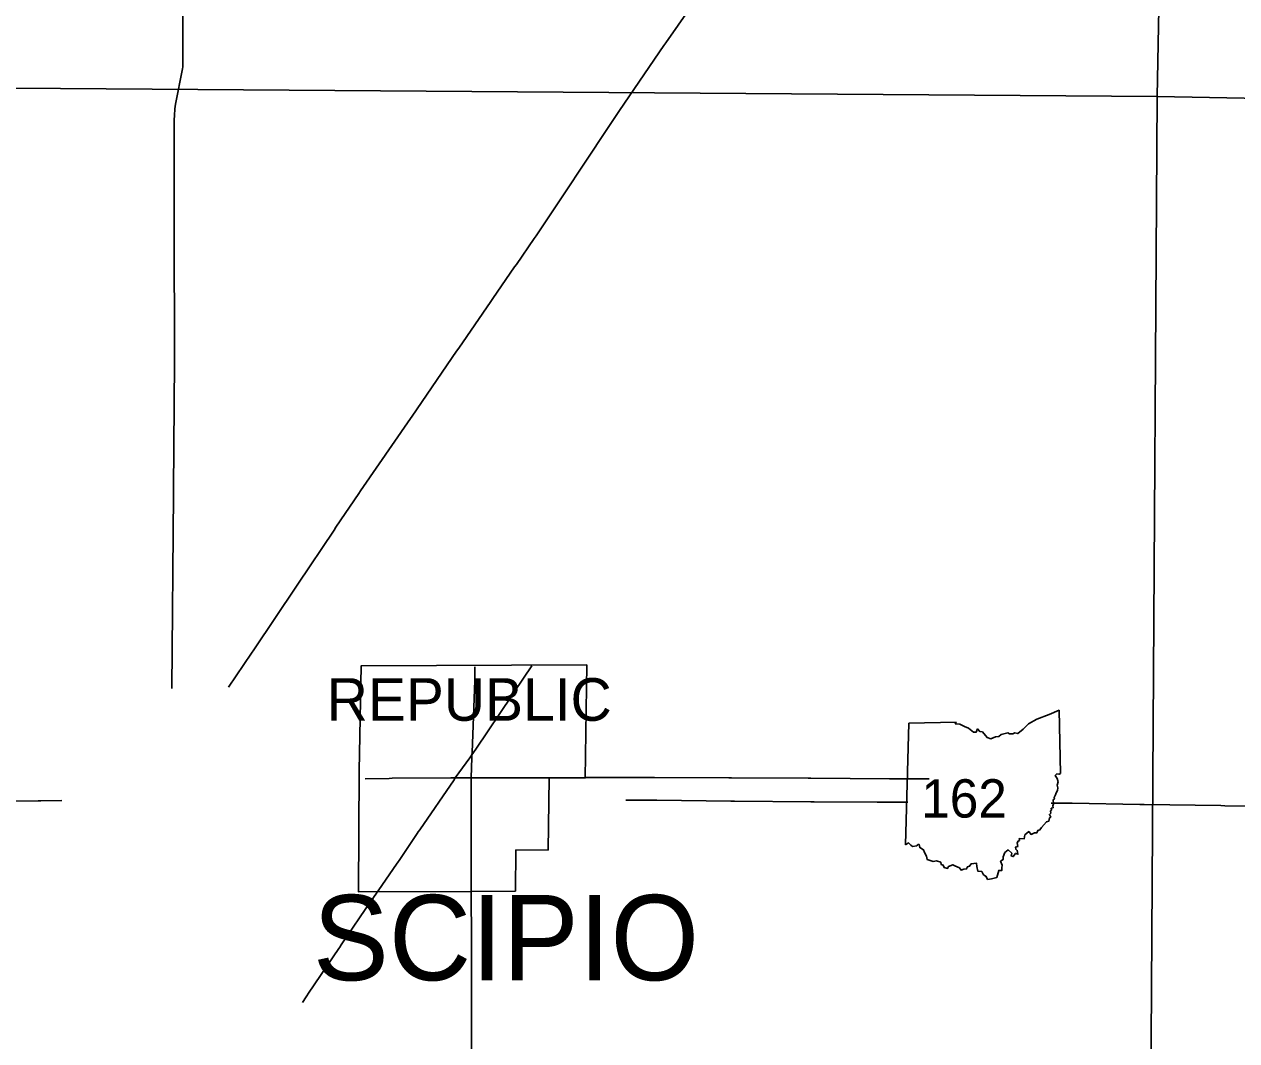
# Model space of a CAD drawing. Extents: x -232 to 448, y 619 to 1059.
# Drawn here: x 309.46 to 338.66, y 725.4 to 749.86 of the extents above; entities that cross this region are included whole.
import ezdxf

# ---------------------------------------------------------------- set-up
doc = ezdxf.new("R2010")
doc.units = 0
doc.layers.add('Default', color=7, linetype='Continuous')

msp = doc.modelspace()

# ---------------------------------------------------------------- linework, layer by layer
at = {"layer": 'Default'}
for p, q in [((330.683, 730.115), (330.764, 733.044)), ((330.683, 730.115), (330.764, 733.044)), ((322.083, 729.981), (322.104, 731.726)), ((321.292, 729.001), (321.304, 729.991)), ((321.304, 729.991), (322.083, 729.981))]:
    msp.add_line(p, q, dxfattribs=at)
for points in [[(336.743, 748.122), (337.363, 780.643)], [(313.016, 733.877), (313.055, 738.546), (313.055, 738.553), (313.056, 738.654), (313.078, 741.749), (313.078, 741.757), (313.078, 741.857), (313.076, 744.951), (313.076, 744.985), (313.076, 745.06), (313.077, 747.557), (313.077, 747.56), (313.082, 747.665), (313.091, 747.828), (313.094, 747.884), (313.105, 747.937), (313.271, 748.787), (313.28, 748.836), (313.28, 748.894), (313.277, 752.613)], [(314.384, 733.907), (314.933, 734.725), (314.989, 734.808), (316.016, 736.338), (316.048, 736.386), (316.924, 737.69), (316.97, 737.758), (317.517, 738.566), (317.562, 738.633), (318.762, 740.372), (318.803, 740.431), (319.875, 741.996), (319.927, 742.071), (320.695, 743.187), (320.747, 743.263), (321.271, 744.021), (321.314, 744.083), (321.745, 744.708), (321.745, 744.708), (321.787, 744.768), (322.689, 746.12), (322.732, 746.184), (323.749, 747.719), (323.794, 747.787), (324.868, 749.35), (324.914, 749.417), (325.749, 750.618)], [(303.733, 748.362), (336.743, 748.122)], [(336.532, 715.329), (336.743, 748.122)], [(370.92, 747.611), (360.114, 747.724), (353.113, 747.816), (347.65, 747.917), (336.743, 748.122)], [(323.014, 734.442), (317.578, 734.422), (317.524, 731.89)], [(320.225, 731.724), (320.242, 732.212), (320.242, 732.211), (320.244, 732.278), (320.247, 732.333), (320.314, 734.069), (320.314, 734.075), (320.315, 734.177), (320.317, 734.394)], [(320.335, 732.412), (321.211, 733.718), (321.268, 733.803), (321.685, 734.424)], [(322.971, 731.715), (323.014, 734.442)], [(330.764, 733.044), (331.901, 733.063), (331.883, 733.028), (331.99, 733.02), (332.104, 732.958), (332.201, 732.918), (332.318, 732.825), (332.389, 732.826), (332.419, 732.902), (332.473, 732.843), (332.537, 732.833), (332.648, 732.693), (332.739, 732.662), (332.849, 732.71), (332.93, 732.718), (332.99, 732.766), (333.146, 732.806), (333.19, 732.782), (333.272, 732.787), (333.314, 732.805), (333.386, 732.789), (333.513, 732.895), (333.643, 733.021), (333.844, 733.14), (334.144, 733.252), (334.381, 733.352), (334.415, 731.832)], [(330.764, 733.044), (331.901, 733.063), (331.883, 733.028), (331.99, 733.02), (332.104, 732.958), (332.201, 732.918), (332.318, 732.825), (332.389, 732.826), (332.419, 732.902), (332.473, 732.843), (332.537, 732.833), (332.648, 732.693), (332.739, 732.662), (332.849, 732.71), (332.93, 732.718), (332.99, 732.766), (333.146, 732.806), (333.19, 732.782), (333.272, 732.787), (333.314, 732.805), (333.386, 732.789), (333.513, 732.895), (333.643, 733.021), (333.844, 733.14), (334.144, 733.252), (334.381, 733.352), (334.415, 731.832)], [(319.842, 731.724), (320.192, 732.206), (320.244, 732.278), (320.335, 732.412)], [(317.524, 731.89), (317.508, 728.983), (320.218, 728.989), (321.292, 729.001)], [(317.669, 731.698), (318.251, 731.712), (318.326, 731.714), (319.734, 731.724), (319.734, 731.724), (319.842, 731.724)], [(317.982, 729.002), (318.443, 729.669), (318.449, 729.677), (318.504, 729.758), (318.927, 730.385), (318.952, 730.422), (318.988, 730.474), (319.812, 731.68), (319.842, 731.724)], [(319.842, 731.724), (320.225, 731.724), (321.742, 731.728), (321.823, 731.728), (322.116, 731.729)], [(320.228, 729.078), (320.228, 729.149), (320.227, 729.233), (320.222, 730.371), (320.221, 730.449), (320.225, 731.641), (320.225, 731.641), (320.225, 731.724)], [(322.104, 731.726), (322.971, 731.715)], [(322.116, 731.729), (322.983, 731.731)], [(322.983, 731.731), (323.069, 731.731), (323.155, 731.731), (324.563, 731.735), (324.643, 731.735), (326.431, 731.724), (326.497, 731.724), (328.339, 731.717), (328.404, 731.717), (330.3, 731.699), (330.386, 731.698), (331.25, 731.702)], [(334.415, 731.832), (334.38, 731.811), (334.325, 731.821), (334.289, 731.778), (334.334, 731.707), (334.356, 731.632), (334.337, 731.549), (334.355, 731.481), (334.343, 731.424), (334.308, 731.367), (334.296, 731.313), (334.267, 731.255), (334.27, 731.223), (334.242, 731.198), (334.247, 731.103), (334.233, 731.05), (334.238, 731.005), (334.193, 730.993), (334.203, 730.955), (334.175, 730.926), (334.181, 730.876), (334.148, 730.845), (334.18, 730.781), (334.154, 730.761), (334.133, 730.683), (334.076, 730.667), (333.96, 730.526), (333.919, 730.472), (333.874, 730.459), (333.848, 730.404), (333.792, 730.403), (333.707, 730.365), (333.651, 730.431), (333.555, 730.352), (333.544, 730.26), (333.421, 730.263), (333.426, 730.217), (333.399, 730.204), (333.374, 730.157), (333.388, 730.075), (333.331, 730.054), (333.338, 730.007), (333.375, 729.977), (333.391, 729.886), (333.33, 729.905), (333.28, 729.828), (333.229, 729.846), (333.246, 729.911), (333.159, 729.989), (333.077, 729.927), (333.035, 729.826), (333.034, 729.759), (332.973, 729.718), (333.012, 729.623), (333.005, 729.557), (333.006, 729.495), (332.93, 729.497), (332.884, 729.329)], [(334.415, 731.832), (334.38, 731.811), (334.325, 731.821), (334.289, 731.778), (334.334, 731.707), (334.356, 731.632), (334.337, 731.549), (334.355, 731.481), (334.343, 731.424), (334.308, 731.367), (334.296, 731.313), (334.267, 731.255), (334.27, 731.223), (334.242, 731.198), (334.247, 731.103), (334.233, 731.05), (334.238, 731.005), (334.193, 730.993), (334.203, 730.955), (334.175, 730.926), (334.181, 730.876), (334.148, 730.845), (334.18, 730.781), (334.154, 730.761), (334.133, 730.683), (334.076, 730.667), (333.96, 730.526), (333.919, 730.472), (333.874, 730.459), (333.848, 730.404), (333.792, 730.403), (333.707, 730.365), (333.651, 730.431), (333.555, 730.352), (333.544, 730.26), (333.421, 730.263), (333.426, 730.217), (333.399, 730.204), (333.374, 730.157), (333.388, 730.075), (333.331, 730.054), (333.338, 730.007), (333.375, 729.977), (333.391, 729.886), (333.33, 729.905), (333.28, 729.828), (333.229, 729.846), (333.246, 729.911), (333.159, 729.989), (333.077, 729.927), (333.035, 729.826), (333.034, 729.759), (332.973, 729.718), (333.012, 729.623), (333.005, 729.557), (333.006, 729.495), (332.93, 729.497), (332.884, 729.329)], [(299.881, 731.075), (300.604, 731.076), (300.661, 731.076), (302.015, 731.074), (302.097, 731.074), (303.397, 731.104), (303.502, 731.107), (304.802, 731.124), (304.891, 731.125), (306.191, 731.147), (306.255, 731.148), (307.392, 731.161), (307.462, 731.162), (308.768, 731.162), (309.797, 731.168), (309.866, 731.168), (310.367, 731.181)], [(323.948, 731.185), (324.601, 731.188), (324.693, 731.188), (326.481, 731.162), (326.564, 731.161), (328.406, 731.148), (328.482, 731.147), (329.999, 731.143), (330.07, 731.142), (330.743, 731.136)], [(334.191, 731.117), (334.641, 731.119), (334.641, 731.119), (334.699, 731.119), (336.324, 731.085), (336.431, 731.083), (338.273, 731.057), (338.376, 731.055), (339.893, 731.031)], [(332.884, 729.329), (332.751, 729.297), (332.659, 729.278), (332.627, 729.354), (332.561, 729.394), (332.518, 729.471), (332.424, 729.482), (332.401, 729.587), (332.391, 729.673), (332.261, 729.652), (332.226, 729.599), (332.18, 729.585), (332.153, 729.533), (332.091, 729.528), (332.024, 729.503), (331.98, 729.555), (331.87, 729.607), (331.821, 729.634), (331.717, 729.592), (331.695, 729.543), (331.613, 729.565), (331.594, 729.62), (331.544, 729.636), (331.533, 729.694), (331.427, 729.726), (331.346, 729.713), (331.202, 729.76), (331.193, 729.837), (331.144, 729.93), (331.119, 729.995), (331.028, 730.045), (331.01, 730.122), (330.981, 730.12), (330.954, 730.089), (330.854, 730.074), (330.813, 730.106), (330.757, 730.16), (330.683, 730.115)], [(332.884, 729.329), (332.751, 729.297), (332.659, 729.278), (332.627, 729.354), (332.561, 729.394), (332.518, 729.471), (332.424, 729.482), (332.401, 729.587), (332.391, 729.673), (332.261, 729.652), (332.226, 729.599), (332.18, 729.585), (332.153, 729.533), (332.091, 729.528), (332.024, 729.503), (331.98, 729.555), (331.87, 729.607), (331.821, 729.634), (331.717, 729.592), (331.695, 729.543), (331.613, 729.565), (331.594, 729.62), (331.544, 729.636), (331.533, 729.694), (331.427, 729.726), (331.346, 729.713), (331.202, 729.76), (331.193, 729.837), (331.144, 729.93), (331.119, 729.995), (331.028, 730.045), (331.01, 730.122), (330.981, 730.12), (330.954, 730.089), (330.854, 730.074), (330.813, 730.106), (330.757, 730.16), (330.683, 730.115)], [(320.213, 715.468), (320.219, 716.931), (320.219, 716.998), (320.221, 718.461), (320.221, 718.535), (320.227, 719.998), (320.227, 720.072), (320.23, 721.48), (320.23, 721.574), (320.232, 722.982), (320.232, 723.08), (320.232, 724.59), (320.234, 726.052), (320.234, 726.133), (320.232, 727.595), (320.232, 727.686), (320.228, 729.078)], [(316.16, 726.319), (316.25, 726.454), (316.264, 726.476), (316.31, 726.544), (317.038, 727.618), (317.059, 727.649), (317.098, 727.707), (317.828, 728.78), (317.831, 728.784), (317.889, 728.869), (317.982, 729.002)]]:
    msp.add_lwpolyline(points, dxfattribs=at)

# ---------------------------------------------------------------- texts
for s, height, p in [('REPUBLIC', 1.026, (316.747, 733.098)), ('162', 0.9234, (331.063, 730.768)), ('SCIPIO', 2.052, (316.412, 726.853))]:
    msp.add_text(s, height=height, dxfattribs=at).set_placement(p)

doc.saveas('drawing.dxf')
